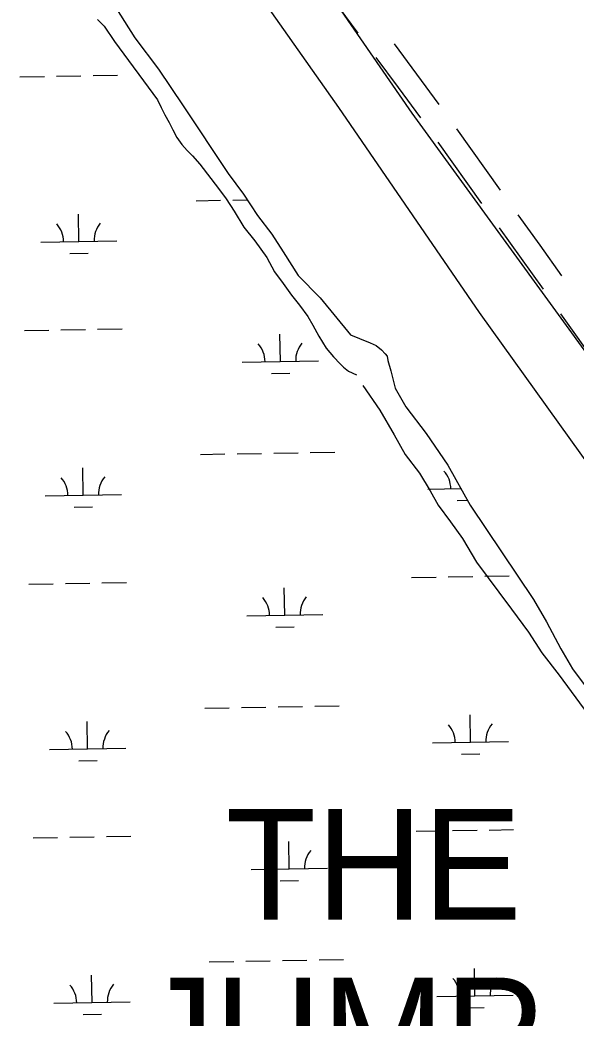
# Model space of a CAD drawing. Extents: x 3892998 to 3931244, y 278583 to 304547.
# Drawn here: x 3909245 to 3909973, y 286167 to 287475 of the extents above; entities that cross this region are included whole.
import ezdxf

# ---------------------------------------------------------------- set-up
doc = ezdxf.new("R2010")
doc.units = 0
for name, color, linetype in [('V-LEVE-TOET', 7, 'Continuous'), ('V-RIVR-EDGE', 7, 'Continuous'), ('V-ROAD-CNTR', 7, 'Continuous'), ('V-TOPO-PNT-IDEN', 7, 'Continuous'), ('V-TOPO-SHOR', 7, 'Continuous'), ('V-WETL-SWMP', 7, 'Continuous')]:
    doc.layers.add(name, color=color, linetype=linetype)

msp = doc.modelspace()

# ---------------------------------------------------------------- linework, layer by layer
at = {"layer": 'V-LEVE-TOET'}
for points in [[(3909462.8, 287781.5), (3909758.1, 287353), (3910062.8, 286933.9), (3910223.5, 286710.8), (3910238.1, 286691), (3910265.3, 286641), (3910514.7, 286176), (3910673.4, 285852.7), (3910839.3, 285538.9), (3910941.6, 285332.5), (3910965.6, 285302.2)], [(3910874, 285301.5), (3910847.9, 285342.2), (3910823.9, 285379.7), (3910795.7, 285441.2), (3910764.4, 285503.8), (3910729.9, 285582), (3910710.1, 285624.7), (3910673.6, 285697.7), (3910606.8, 285813.4), (3910475.3, 286072), (3910346.9, 286314.9), (3910259.2, 286481.8), (3910218.5, 286560), (3910199.7, 286598.5), (3910182, 286627.7), (3910165.3, 286652.8), (3910144.4, 286687.2), (3910094.3, 286752.8), (3910024.4, 286844.6), (3909847, 287091.7), (3909662.3, 287360.6), (3909465.1, 287641.1)]]:
    msp.add_lwpolyline(points, dxfattribs=at)
at = {"layer": 'V-RIVR-EDGE'}
msp.add_spline([(3909865.8, 290928.2), (3909862.6, 290923.1), (3909860.7, 290922.6), (3909860.7, 290920.7), (3909870.3, 290905.1), (3909881.9, 290877.9), (3909893.5, 290856.5), (3909906.1, 290843.8), (3909921.6, 290817.6), (3909937.1, 290794.7), (3909948.2, 290777.2), (3909977.7, 290734.4), (3910003.4, 290694.5), (3910040.6, 290645.9), (3910078.4, 290595.3), (3910114.2, 290544.2), (3910151.5, 290493.6), (3910182, 290444.5), (3910200.8, 290413.3), (3910226.9, 290368.6), (3910256.9, 290323.8), (3910278.7, 290289.3), (3910307.7, 290250.4), (3910325.2, 290226.5), (3910363.9, 290167.2), (3910391.4, 290124.9), (3910427.7, 290068.9), (3910449.5, 290036.8), (3910504.2, 289956.6), (3910522.1, 289926.9), (3910550.1, 289879.7), (3910562.2, 289857.4), (3910573.3, 289842.3), (3910610.6, 289806.7), (3910620.8, 289794.1), (3910623.2, 289780), (3910634.8, 289764.4), (3910664.8, 289724), (3910692.4, 289689.5), (3910710.8, 289668.1), (3910721, 289660.3), (3910770.9, 289605.3), (3910782.5, 289588.7), (3910807.7, 289548.4), (3910835.7, 289503.6), (3910862.8, 289470), (3910892.3, 289425.8), (3910920.4, 289383.5), (3910948, 289342.6), (3910968.8, 289304.7), (3911000.2, 289260.9), (3911019.6, 289231.7), (3911055.9, 289191.3), (3911085.5, 289159.7), (3911118.9, 289116.8), (3911139.2, 289091.1), (3911161, 289062.3), (3911184.2, 289025.9), (3911223.4, 288981.6), (3911281.5, 288916.4), (3911313, 288876.9), (3911328.5, 288859.4), (3911346.4, 288837.5), (3911371.6, 288801), (3911404.5, 288751.9), (3911426.7, 288715.4), (3911446.6, 288687.7), (3911479, 288646.8), (3911529.4, 288582.1), (3911550.6, 288552.9), (3911609.2, 288468.3), (3911644.5, 288421.1), (3911677, 288378.8), (3911701.2, 288348.1), (3911741.4, 288303.8), (3911770.9, 288264.9), (3911788.8, 288235.7), (3911834.3, 288164.7), (3911857.5, 288130.2), (3911884.6, 288092.7), (3911915.6, 288045.5), (3911921.9, 288035.8), (3911928.6, 288029.9), (3911972.6, 287945.8), (3911992.9, 287906.4), (3912000.6, 287887), (3912014.7, 287866.5), (3912026.8, 287848.1), (3912066.4, 287785.3), (3912084.8, 287750.8), (3912094.5, 287732.8), (3912094.9, 287726), (3912096.8, 287711.4), (3912096.3, 287704.6), (3912095.4, 287700.3), (3912088.6, 287695.9), (3912085.6, 287696.9), (3912073, 287702.3), (3912062.4, 287706.2), (3912054.1, 287706.2), (3912051.2, 287704.3), (3912049.2, 287697.9), (3912054, 287685.8), (3912068.6, 287663.9), (3912113.1, 287586.6), (3912136.7, 287540.9), (3912153.7, 287513.6), (3912163.8, 287503.9), (3912187.6, 287479.6), (3912207.4, 287453.3), (3912216.1, 287446), (3912226.8, 287436.2), (3912240.8, 287416.8), (3912253.4, 287397.8), (3912271.3, 287366.2), (3912283.9, 287341.4), (3912284.8, 287339), (3912290.2, 287338), (3912303.8, 287344.3), (3912317.4, 287350.5), (3912319.8, 287350.5), (3912322.7, 287350.5), (3912327.6, 287345.7), (3912328.5, 287338.4), (3912335.8, 287321.4), (3912348.4, 287300), (3912369.2, 287275.1), (3912380.3, 287265.4), (3912402.1, 287253.2), (3912416.7, 287243.5), (3912434.2, 287238.1), (3912456.9, 287220), (3912481.6, 287183.6), (3912501.9, 287148.1), (3912512.6, 287124.7), (3912531.4, 287085.8), (3912550.3, 287059.6), (3912569.6, 287034.3), (3912593.3, 286996.8), (3912613.7, 286968.1), (3912632, 286936.5), (3912645.1, 286912.7), (3912660.6, 286888.8), (3912675.1, 286867.4), (3912698.3, 286835.3), (3912720.1, 286784.8), (3912737, 286747.8), (3912742.3, 286740), (3912755.3, 286715.2), (3912761.6, 286696.8), (3912774.1, 286660.3), (3912779.9, 286635.5), (3912793.4, 286585.5), (3912797.2, 286569.4), (3912804, 286543.7), (3912804.4, 286532)], degree=3, dxfattribs=at)
at = {"layer": 'V-ROAD-CNTR'}
for points in [[(3909687.8, 287458.1), (3909629.2, 287537.6)], [(3909764.7, 287404.5), (3909735.4, 287444.2)], [(3909740.5, 287386.6), (3909711.2, 287426.3)], [(3909794, 287364.7), (3909764.7, 287404.5)], [(3909769.9, 287346.9), (3909740.5, 287386.6)], [(3909874.5, 287252.1), (3909817.1, 287332.4)], [(3909850.1, 287234.7), (3909792.7, 287315)], [(3909926.2, 287179.9), (3909897.5, 287220)], [(3909901.8, 287162.4), (3909873.1, 287202.6)], [(3909954.9, 287139.7), (3909926.2, 287179.9)], [(3909930.5, 287122.3), (3909901.8, 287162.4)], [(3910010.9, 287009.8), (3910002.5, 287021.6), (3909953.5, 287090.1)]]:
    msp.add_lwpolyline(points, dxfattribs=at)
at = {"layer": 'V-TOPO-SHOR'}
for points in [[(3909346.2, 287475.8), (3909354.9, 287467.4), (3909368.3, 287447.3), (3909424.6, 287370.5), (3909429.8, 287360.5), (3909434.6, 287350.9), (3909440.2, 287341.1), (3909445, 287331.1), (3909450.2, 287321.3), (3909456.6, 287312.1), (3909463.8, 287304), (3909470.6, 287297.2), (3909480.4, 287286.2), (3909504.7, 287254.2), (3909514.7, 287241), (3909525.3, 287224.6), (3909538.1, 287203.8), (3909552.2, 287185.6), (3909568, 287163.8), (3909578.2, 287145.1), (3909589.4, 287129.7), (3909600.6, 287114.5), (3909610.9, 287101.5), (3909621.7, 287086.7), (3909628.5, 287075.3), (3909636.3, 287060.9), (3909645.9, 287045.1), (3909655.5, 287033.7), (3909664.1, 287024.3), (3909668.5, 287020.1), (3909675.2, 287014.9), (3909685.4, 287010.1)], [(3909693.9, 286995.9), (3909716.4, 286963.6), (3909735.2, 286931.6), (3909749.3, 286905.8), (3909768.1, 286881.2), (3909782.1, 286857.8), (3909792.7, 286839.2), (3909808.8, 286817.3), (3909824.4, 286795.5), (3909842.8, 286764.5), (3909858.2, 286744.1), (3909872.1, 286725.1), (3909888.7, 286702.9), (3909910.9, 286672.9), (3909928.6, 286645.8), (3909951.2, 286616.4), (3909989, 286565)]]:
    msp.add_lwpolyline(points, dxfattribs=at)
at = {"layer": 'V-WETL-SWMP'}
for p, q in [((3909367.9, 287494.6), (3909395, 287452.1)), ((3909395, 287452.1), (3909426, 287410.7)), ((3909244.5, 287400.9), (3909276.5, 287401.4)), ((3909292.5, 287401.7), (3909324.5, 287402.3)), ((3909340.5, 287402.5), (3909372.5, 287403.1)), ((3909426, 287410.7), (3909458.5, 287362.7)), ((3909458.5, 287362.7), (3909517.2, 287274)), ((3909517.2, 287274), (3909537.4, 287247.1)), ((3909537.4, 287247.1), (3909555.9, 287219.1)), ((3909475.4, 287238.3), (3909507.4, 287238.9)), ((3909523.4, 287239.2), (3909542.4, 287239.5)), ((3909321.7, 287184.9), (3909321.1, 287220.9)), ((3909555.9, 287219.1), (3909574.7, 287194.3)), ((3909574.7, 287194.3), (3909589.7, 287171.5)), ((3909271.7, 287184.1), (3909371.7, 287185.8)), ((3909310, 287169.3), (3909334, 287169.7)), ((3909589.7, 287171.5), (3909609.2, 287140.4)), ((3909609.2, 287140.4), (3909638, 287111.2)), ((3909638, 287111.2), (3909677.6, 287062.7)), ((3909250.3, 287068.3), (3909282.3, 287068.8)), ((3909298.3, 287069.1), (3909330.3, 287069.6)), ((3909346.3, 287069.9), (3909378.3, 287070.5)), ((3909585.9, 287027.6), (3909585.3, 287063.6)), ((3909677.6, 287062.7), (3909689.4, 287057.6)), ((3909689.4, 287057.6), (3909703.6, 287051.9)), ((3909703.6, 287051.9), (3909711.5, 287048.6)), ((3909711.5, 287048.6), (3909718.3, 287042.9)), ((3909718.3, 287042.9), (3909723.4, 287037.8)), ((3909723.4, 287037.8), (3909725.6, 287034.4)), ((3909725.6, 287034.4), (3909726.8, 287028.8)), ((3909535.9, 287026.8), (3909635.9, 287028.5)), ((3909726.8, 287028.8), (3909730.7, 287015.2)), ((3909574.2, 287012), (3909598.2, 287012.4)), ((3909730.7, 287015.2), (3909736.3, 286992.5)), ((3909736.3, 286992.5), (3909750.4, 286968.3)), ((3909750.4, 286968.3), (3909777, 286933.1)), ((3909777, 286933.1), (3909805.2, 286891.5)), ((3909481.1, 286905.7), (3909513.1, 286906.3)), ((3909529.1, 286906.6), (3909561.1, 286907.1)), ((3909577.1, 286907.4), (3909609.1, 286907.9)), ((3909625.1, 286908.2), (3909657.1, 286908.8)), ((3909327.5, 286852.3), (3909326.8, 286888.3)), ((3909805.2, 286891.5), (3909834.7, 286839.4)), ((3909277.5, 286851.4), (3909377.4, 286853.2)), ((3909779.3, 286860.1), (3909822.6, 286860.9)), ((3909315.7, 286836.7), (3909339.7, 286837.1)), ((3909817.6, 286845.4), (3909831.2, 286845.6)), ((3909834.7, 286839.4), (3909917.6, 286715.7)), ((3909757.9, 286744.3), (3909789.9, 286744.9)), ((3909805.9, 286745.1), (3909837.9, 286745.7)), ((3909853.9, 286746), (3909885.9, 286746.5)), ((3909256.1, 286735.6), (3909288, 286736.2)), ((3909304, 286736.5), (3909336, 286737)), ((3909352, 286737.3), (3909384, 286737.8)), ((3909591.7, 286695), (3909591, 286731)), ((3909917.6, 286715.7), (3909934.6, 286686.1)), ((3909541.7, 286694.1), (3909641.6, 286695.9)), ((3909579.9, 286679.4), (3909603.9, 286679.8)), ((3909934.6, 286686.1), (3909953.6, 286651)), ((3909953.6, 286651), (3909968.8, 286624.5)), ((3909968.8, 286624.5), (3909985.2, 286602.5)), ((3909486.9, 286573.1), (3909518.9, 286573.6)), ((3909534.9, 286573.9), (3909566.9, 286574.5)), ((3909582.9, 286574.8), (3909614.9, 286575.3)), ((3909630.9, 286575.6), (3909662.9, 286576.1)), ((3909835, 286528.4), (3909834.4, 286564.4)), ((3909333.2, 286519.7), (3909332.6, 286555.7)), ((3909785.1, 286527.5), (3909885, 286529.2)), ((3909283.2, 286518.8), (3909383.2, 286520.6)), ((3909823.3, 286512.7), (3909847.3, 286513.2)), ((3909321.5, 286504), (3909345.5, 286504.5)), ((3909261.8, 286403), (3909293.8, 286403.6)), ((3909309.8, 286403.8), (3909341.8, 286404.4)), ((3909357.8, 286404.7), (3909389.8, 286405.2)), ((3909763.6, 286411.7), (3909795.6, 286412.2)), ((3909811.6, 286412.5), (3909843.6, 286413.1)), ((3909859.6, 286413.3), (3909891.6, 286413.9)), ((3909597.4, 286362.4), (3909596.8, 286398.4)), ((3909547.4, 286361.5), (3909647.4, 286363.2)), ((3909585.7, 286346.7), (3909609.7, 286347.2)), ((3909492.7, 286240.5), (3909524.7, 286241)), ((3909540.7, 286241.3), (3909572.6, 286241.9)), ((3909588.6, 286242.1), (3909620.6, 286242.7)), ((3909636.6, 286243), (3909668.6, 286243.5)), ((3909339, 286187.1), (3909338.3, 286223.1)), ((3909840.8, 286195.7), (3909840.2, 286231.7)), ((3909790.8, 286194.9), (3909890.8, 286196.6)), ((3909289, 286186.2), (3909389, 286187.9)), ((3909327.2, 286171.4), (3909351.2, 286171.8)), ((3909829.1, 286180.1), (3909853.1, 286180.5))]:
    msp.add_line(p, q, dxfattribs=at)
for centre, start, end in [((3909266.5, 287184.5), 0.2199, 41.7635), ((3909376.9, 287186.4), 140.2199, 181.7635), ((3909530.6, 287027.1), 0.2199, 41.7635), ((3909641.1, 287029.1), 140.2199, 181.7635), ((3909272.2, 286851.8), 0.2199, 41.7635), ((3909382.7, 286853.7), 140.2199, 181.7635), ((3909774, 286860.5), 0.2199, 41.7635), ((3909536.4, 286694.5), 0.2199, 41.7635), ((3909646.9, 286696.4), 140.2199, 181.7635), ((3909779.8, 286527.9), 0.2199, 41.7635), ((3909890.3, 286529.8), 140.2199, 181.7635), ((3909278, 286519.2), 0.2199, 41.7635), ((3909388.4, 286521.1), 140.2199, 181.7635), ((3909542.2, 286361.9), 0.2199, 41.7635), ((3909652.6, 286363.8), 140.2199, 181.7635), ((3909283.7, 286186.6), 0.2199, 41.7635), ((3909394.2, 286188.5), 140.2199, 181.7635), ((3909785.6, 286195.3), 0.2199, 41.7635), ((3909896, 286197.2), 140.2199, 181.7635)]:
    msp.add_arc(centre, 35.2, start, end, dxfattribs=at)

# ---------------------------------------------------------------- texts
at = {"layer": 'V-TOPO-PNT-IDEN'}
for s, p in [('THE', (3909514.2, 286295.7)), ('JUMP', (3909402.7, 286074.8))]:
    msp.add_text(s, height=145, rotation=360, dxfattribs=at).set_placement(p)

doc.saveas('drawing.dxf')
